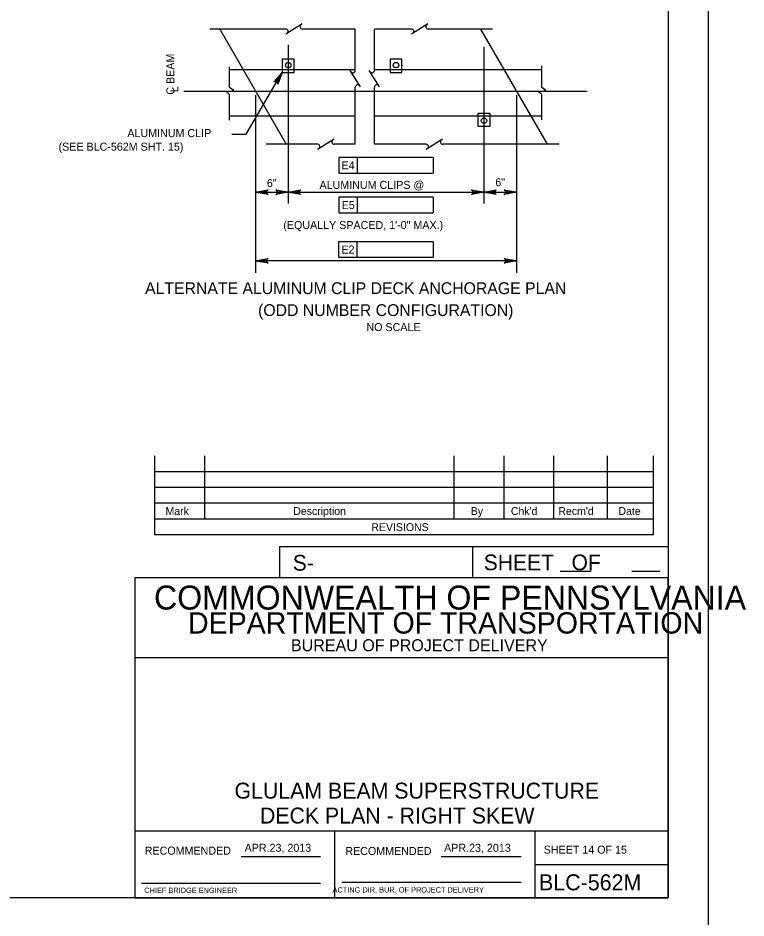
# Model space of a CAD drawing. Extents: x 638263 to 640391, y 293683 to 298655.
# Drawn here: x 639858.7 to 640131.7, y 294879 to 295216.3 of the extents above; entities that cross this region are included whole.
import ezdxf

# ---------------------------------------------------------------- set-up
doc = ezdxf.new("R2010")
doc.units = 0
for name, color, linetype in [('2', 7, 'Continuous'), ('3', 7, 'Continuous'), ('4', 7, 'Continuous'), ('8', 7, 'Continuous'), ('9', 7, 'Continuous'), ('PLT-BNDY', 7, 'Continuous')]:
    doc.layers.add(name, color=color, linetype=linetype)

msp = doc.modelspace()

# ---------------------------------------------------------------- linework, layer by layer
at = {"layer": '2'}
for p, q in [((640102.46, 295450.46), (640102.46, 294886.46)), ((639934.36, 295212.2), (639959.32, 295169.02)), ((640032.19, 295212.2), (640057.16, 295169.02)), ((639909.92, 295052.15), (639909.92, 295022.62)), ((639928.62, 295052.15), (639928.62, 295028.53)), ((640022.13, 295052.15), (640022.13, 295028.53)), ((640040.83, 295052.15), (640040.83, 295028.53)), ((640059.53, 295052.15), (640059.53, 295028.53)), ((640079.59, 295052.15), (640079.59, 295028.53)), ((640096.94, 295052.15), (640096.94, 295022.62)), ((640096.94, 295046.24), (639909.92, 295046.24)), ((640096.94, 295040.34), (639909.92, 295040.34)), ((640096.94, 295034.43), (639909.92, 295034.43)), ((640096.94, 295028.53), (639909.92, 295028.53)), ((640096.94, 295022.62), (639909.92, 295022.62)), ((640102.46, 295018.11), (639956.78, 295018.11)), ((639956.78, 295018.11), (639956.78, 295006.46)), ((640029.09, 295018.11), (640029.09, 295006.46)), ((640061.95, 295009), (640073.6, 295009)), ((640088.83, 295009), (640099.56, 295009)), ((640102.46, 295006.46), (639902.46, 295006.46)), ((639902.46, 295006.46), (639902.46, 294886.46)), ((640102.46, 294886.46), (640102.46, 295006.46)), ((640102.46, 294976.46), (639902.46, 294976.46)), ((640102.46, 294911.46), (639902.46, 294911.46)), ((639977.46, 294886.46), (639977.46, 294911.46)), ((640052.46, 294911.46), (640052.46, 294886.46)), ((639942.42, 294901.96), (639972.19, 294901.96)), ((640017.42, 294901.96), (640047.33, 294901.96)), ((640052.46, 294898.96), (640102.46, 294898.96)), ((639904.96, 294891.96), (639972.19, 294891.96)), ((639980.08, 294892.33), (640047.33, 294892.33)), ((640102.46, 294886.46), (639316.46, 294886.46)), ((639902.46, 294886.46), (640102.46, 294886.46))]:
    msp.add_line(p, q, dxfattribs=at)
at = {"layer": '3'}
for p, q in [((639965.3, 295214.14), (639959.14, 295210.27)), ((640012.42, 295214.14), (640006.26, 295210.27)), ((639959.16, 295212.2), (639930.68, 295212.2)), ((639985.18, 295212.2), (639965.37, 295212.2)), ((639985.18, 295196.63), (639985.18, 295212.2)), ((639992.34, 295196.63), (639992.34, 295212.2)), ((640006.28, 295212.2), (639992.34, 295212.2)), ((640036.69, 295212.2), (640012.49, 295212.2)), ((639938.05, 295190.32), (639938.05, 295198.04)), ((639985.18, 295196.86), (639938.05, 295196.86)), ((639987.12, 295190.48), (639983.25, 295196.64)), ((639994.28, 295190.48), (639990.41, 295196.64)), ((640055.13, 295196.86), (639992.34, 295196.86)), ((640055.13, 295190.32), (640055.13, 295198.42)), ((639939.59, 295189.13), (639938.05, 295190.32)), ((639985.18, 295169.02), (639985.18, 295190.41)), ((639992.34, 295169.02), (639992.34, 295190.41)), ((640056.67, 295189.13), (640055.13, 295190.32)), ((639936.84, 295188.71), (639939.59, 295189.13)), ((639938.05, 295187.61), (639936.84, 295188.71)), ((639938.05, 295178), (639938.05, 295187.61)), ((640053.91, 295188.71), (640056.67, 295189.13)), ((640055.13, 295187.61), (640053.91, 295188.71)), ((640055.13, 295178.19), (640055.13, 295187.61)), ((639938.05, 295179.73), (639985.18, 295179.73)), ((639992.34, 295179.73), (640055.13, 295179.73)), ((639977.22, 295170.96), (639971.06, 295167.08)), ((640017.92, 295170.96), (640011.76, 295167.08)), ((639971.07, 295169.02), (639951.8, 295169.02)), ((639985.18, 295169.02), (639977.29, 295169.02)), ((640011.77, 295169.02), (639992.34, 295169.02)), ((640061.65, 295169.02), (640017.99, 295169.02))]:
    msp.add_line(p, q, dxfattribs=at)
for centre in [(639960.03, 295198.69), (640000.45, 295198.69), (640033.46, 295177.88)]:
    msp.add_circle(centre, 1.02, dxfattribs=at)
for centre, start, end in [((639965.37, 295213.11), 120, 270), ((640012.49, 295213.11), 120, 270), ((639959.07, 295211.3), 302.1328, 84.6714), ((640006.19, 295211.3), 302.1328, 84.6714), ((639984.28, 295196.71), 212.1328, 354.6714), ((639991.44, 295196.71), 212.1328, 354.6714), ((639986.1, 295190.41), 30, 180), ((639993.25, 295190.41), 30, 180), ((639977.29, 295169.93), 120, 270), ((640017.99, 295169.93), 120, 270), ((639970.99, 295168.11), 302.1328, 84.6714), ((640011.69, 295168.11), 302.1328, 84.6714)]:
    msp.add_arc(centre, 0.909, start, end, dxfattribs=at)
at = {"layer": '4'}
for p, q in [((639944.2, 295172.83), (639957.79, 295195.96)), ((639920.86, 295188.96), (640072.09, 295188.96)), ((639938.88, 295172.83), (639944.2, 295172.83)), ((639979.06, 295164.1), (639979.06, 295158.19)), ((639985.95, 295164.1), (639979.06, 295164.1)), ((639985.95, 295158.19), (639985.95, 295164.1)), ((640014.36, 295164.1), (639985.95, 295164.1)), ((640014.36, 295164.1), (640014.36, 295158.19)), ((639947.79, 295159.7), (639947.79, 295120.86)), ((640045.63, 295159.7), (640045.63, 295120.86)), ((639979.06, 295158.19), (640014.36, 295158.19)), ((639947.79, 295151.02), (639960.02, 295151.02)), ((639979.06, 295149.19), (639979.06, 295143.29)), ((639985.95, 295149.19), (639979.06, 295149.19)), ((640014.36, 295149.19), (639985.95, 295149.19)), ((639985.95, 295143.29), (639985.95, 295149.19)), ((640014.36, 295149.19), (640014.36, 295143.29)), ((640033.4, 295151.02), (640045.63, 295151.02)), ((639979.06, 295143.29), (640014.36, 295143.29)), ((639979.02, 295132.51), (639985.84, 295132.52)), ((639979.02, 295126.61), (639979.02, 295132.51)), ((639985.84, 295132.52), (640014.27, 295132.54)), ((639985.91, 295126.61), (639985.91, 295132.51)), ((640014.33, 295132.51), (640014.33, 295126.61)), ((640014.33, 295126.61), (639979.02, 295126.61)), ((640045.63, 295125.36), (639947.79, 295125.36))]:
    msp.add_line(p, q, dxfattribs=at)
msp.add_lwpolyline([(640002.68, 295198.47), (640002.79, 295198.53), (640002.8, 295198.47)], close=True, dxfattribs=at)
for points in [[(639957.79, 295195.96), (639956.18, 295191.5), (639956.15, 295191.94), (639955.97, 295192.26), (639955.73, 295192.46), (639955.44, 295192.57), (639955.07, 295192.57), (639954.68, 295192.39), (639957.79, 295195.96), (639955.07, 295192.57), (639955.44, 295192.57), (639957.79, 295195.96), (639955.73, 295192.46), (639955.97, 295192.26), (639957.79, 295195.96), (639956.15, 295191.94)], [(639947.79, 295151.02), (639952.45, 295151.89), (639952.1, 295151.64), (639951.91, 295151.33), (639951.86, 295151.02), (639951.91, 295150.7), (639952.1, 295150.39), (639952.45, 295150.14), (639947.79, 295151.02), (639952.1, 295150.39), (639951.91, 295150.7), (639947.79, 295151.02), (639951.86, 295151.02), (639951.91, 295151.33), (639947.79, 295151.02), (639952.1, 295151.64)], [(639960.02, 295151.02), (639955.36, 295150.14), (639955.72, 295150.39), (639955.91, 295150.7), (639955.96, 295151.02), (639955.91, 295151.33), (639955.72, 295151.64), (639955.36, 295151.89), (639960.02, 295151.02), (639955.72, 295151.64), (639955.91, 295151.33), (639960.02, 295151.02), (639955.96, 295151.02), (639955.91, 295150.7), (639960.02, 295151.02), (639955.72, 295150.39)], [(639960.02, 295151.02), (639964.68, 295151.89), (639964.33, 295151.64), (639964.14, 295151.33), (639964.09, 295151.02), (639964.14, 295150.7), (639964.33, 295150.39), (639964.68, 295150.14), (639960.02, 295151.02), (639964.33, 295150.39), (639964.14, 295150.7), (639960.02, 295151.02), (639964.09, 295151.02), (639964.14, 295151.33), (639960.02, 295151.02), (639964.33, 295151.64)], [(640033.4, 295151.02), (640028.74, 295150.14), (640029.1, 295150.39), (640029.28, 295150.7), (640029.34, 295151.02), (640029.28, 295151.33), (640029.1, 295151.64), (640028.74, 295151.89), (640033.4, 295151.02), (640029.1, 295151.64), (640029.28, 295151.33), (640033.4, 295151.02), (640029.34, 295151.02), (640029.28, 295150.7), (640033.4, 295151.02), (640029.1, 295150.39)], [(640033.4, 295151.02), (640038.06, 295151.89), (640037.7, 295151.64), (640037.52, 295151.33), (640037.46, 295151.02), (640037.52, 295150.7), (640037.7, 295150.39), (640038.06, 295150.14), (640033.4, 295151.02), (640037.7, 295150.39), (640037.52, 295150.7), (640033.4, 295151.02), (640037.46, 295151.02), (640037.52, 295151.33), (640033.4, 295151.02), (640037.7, 295151.64)], [(640045.63, 295151.02), (640040.97, 295150.14), (640041.33, 295150.39), (640041.51, 295150.7), (640041.57, 295151.02), (640041.51, 295151.33), (640041.33, 295151.64), (640040.97, 295151.89), (640045.63, 295151.02), (640041.33, 295151.64), (640041.51, 295151.33), (640045.63, 295151.02), (640041.57, 295151.02), (640041.51, 295150.7), (640045.63, 295151.02), (640041.33, 295150.39)], [(639947.79, 295125.36), (639952.45, 295126.23), (639952.1, 295125.98), (639951.91, 295125.67), (639951.86, 295125.36), (639951.91, 295125.05), (639952.1, 295124.73), (639952.45, 295124.49), (639947.79, 295125.36), (639952.1, 295124.73), (639951.91, 295125.05), (639947.79, 295125.36), (639951.86, 295125.36), (639951.91, 295125.67), (639947.79, 295125.36), (639952.1, 295125.98)], [(640045.63, 295125.36), (640040.97, 295124.49), (640041.33, 295124.73), (640041.51, 295125.05), (640041.57, 295125.36), (640041.51, 295125.67), (640041.33, 295125.98), (640040.97, 295126.23), (640045.63, 295125.36), (640041.33, 295125.98), (640041.51, 295125.67), (640045.63, 295125.36), (640041.57, 295125.36), (640041.51, 295125.05), (640045.63, 295125.36), (640041.33, 295124.73)]]:
    msp.add_lwpolyline(points, dxfattribs=at)
at = {"layer": '8'}
for p, q in [((639960.02, 295206.27), (639960.02, 295146.77)), ((640033.4, 295205.49), (640033.4, 295146.77)), ((639943.23, 295196.86), (639943.23, 295196.86)), ((639947.79, 295187.48), (639947.79, 295146.77)), ((640045.63, 295187.48), (640045.63, 295146.77)), ((639952.69, 295179.73), (639952.69, 295179.73)), ((640050.96, 295179.73), (640050.96, 295179.73)), ((640033.46, 295177.88), (640033.46, 295177.88)), ((639960.02, 295151.02), (640033.4, 295151.02))]:
    msp.add_line(p, q, dxfattribs=at)
at = {"layer": '9'}
for p, q in [((639962.26, 295200.97), (639957.79, 295200.97)), ((639957.79, 295200.97), (639957.79, 295195.96)), ((639962.26, 295195.96), (639962.26, 295200.97)), ((640002.68, 295200.97), (639998.22, 295200.97)), ((639998.22, 295200.97), (639998.22, 295195.96)), ((640002.68, 295195.96), (640002.68, 295200.97)), ((639957.79, 295195.96), (639962.26, 295195.96)), ((639998.22, 295195.96), (640002.68, 295195.96)), ((640031.23, 295175.61), (640031.23, 295180.61)), ((640031.23, 295180.61), (640035.69, 295180.61)), ((640035.69, 295180.61), (640035.69, 295175.61)), ((640035.69, 295175.61), (640031.23, 295175.61))]:
    msp.add_line(p, q, dxfattribs=at)
at = {"layer": 'PLT-BNDY'}
msp.add_lwpolyline([(639276.46, 295465.46), (640117.46, 295465.46), (640117.46, 294871.46), (639276.46, 294871.46)], close=True, dxfattribs=at)

# ---------------------------------------------------------------- texts
at = {"layer": '2'}
for s, height, p in [('Mark', 2.952, (639914.02, 295030.03)), ('Description', 2.9523, (639961.92, 295030.03)), ('By', 2.952, (640028.49, 295030.03)), ("Chk'd", 2.952, (640043.52, 295030.03)), ("Recm'd", 2.953, (640061.33, 295030.03)), ('Date', 2.952, (640083.86, 295030.03)), ('REVISIONS', 2.952, (639991.2, 295024.01)), ('S-', 5.905, (639961.73, 295009.17)), ('COMMONWEALTH OF PENNSYLVANIA', 9, (639909.71, 294994.58)), ('DEPARTMENT OF TRANSPORTATION', 8.0002, (639922.46, 294985.58)), ('BUREAU OF PROJECT DELIVERY', 4.5, (639961.05, 294978.96)), ('DECK PLAN - RIGHT SKEW', 5.9728, (639949.42, 294914.37)), ('APR.23, 2013', 3, (639943.67, 294903.77)), ('APR.23, 2013', 3, (640018.48, 294903.77)), ('SHEET 14 OF 15', 3, (640055.83, 294903.08)), ('BLC-562M', 6, (640054.08, 294889.33)), ('CHIEF BRIDGE ENGINEER', 2.0002, (639906.05, 294888.33)), ('  ACTING DIR, BUR. OF PROJECT DELIVERY', 2.0002, (639975.11, 294888.51))]:
    msp.add_text(s, height=height, dxfattribs=at).set_placement(p)
for s, height, p in [('SHEET   OF', 5.907, (640033.35, 295009.31)), ('RECOMMENDED', 3, (639906.23, 294902.71)), ('RECOMMENDED', 3, (639981.44, 294902.58))]:
    msp.add_text(s, height=height, rotation=360, dxfattribs=at).set_placement(p)
at = {"layer": '4'}
for s, p in [('C BEAM', (639917.33, 295187.59)), ('L', (639918.83, 295188.5))]:
    msp.add_text(s, height=3, rotation=90, dxfattribs=at).set_placement(p)
for s, height, p in [('ALUMINUM CLIP', 3, (639899.71, 295171.7)), ('(SEE BLC-562M SHT. 15)', 3, (639873.91, 295166.61)), ('E4', 3, (639980.04, 295159.62)), ('6"', 3, (639952.03, 295152.94)), ('6"', 3, (640037.69, 295153.28)), ('ALUMINUM CLIPS @', 3, (639971.76, 295152.28)), ('E5', 3, (639980.07, 295144.72)), ('(EQUALLY SPACED, 1\'-0" MAX.)', 3, (639958.19, 295137.24)), ('E2', 3, (639979.98, 295128.04)), ('ALTERNATE ALUMINUM CLIP DECK ANCHORAGE PLAN', 4.4292, (639906.34, 295112.84)), ('(ODD NUMBER CONFIGURATION)', 4.4292, (639948.73, 295104.62)), ('NO SCALE', 3, (639989.36, 295098.98)), ('GLULAM BEAM SUPERSTRUCTURE', 5.9728, (639939.89, 294923.71))]:
    msp.add_text(s, height=height, dxfattribs=at).set_placement(p)

doc.saveas('drawing.dxf')
